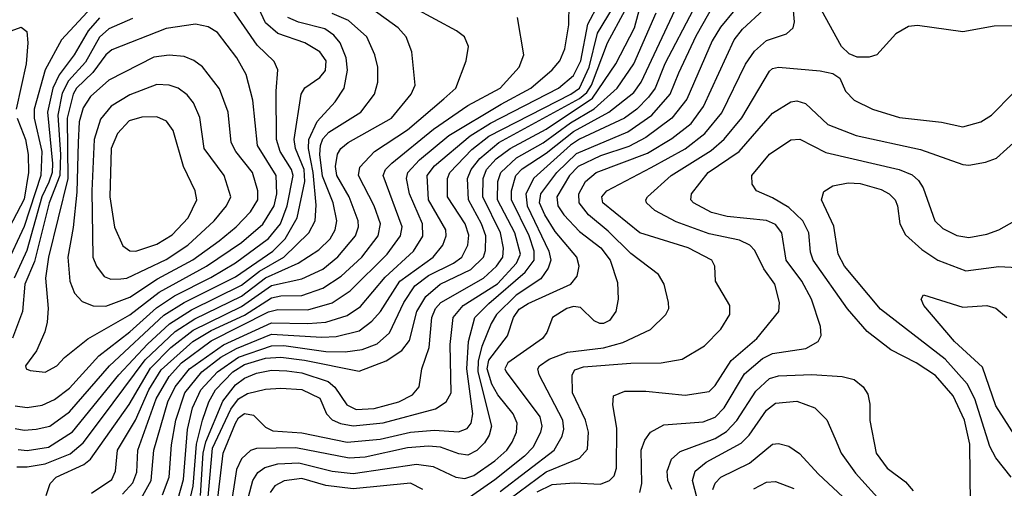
# Model space of a CAD drawing. Extents: x 997026 to 1115308, y 536381 to 619039.
# Tile 352 of 484: x 1032670 to 1035933, y 603359 to 604912. Entities that reach past the tile are written whole.
import ezdxf

# ---------------------------------------------------------------- set-up
doc = ezdxf.new("R2010")
doc.units = 0

msp = doc.modelspace()

# ---------------------------------------------------------------- linework, layer by layer
at = {"layer": '0CON20XD'}
for points in [[(1032695, 603626), (1032745, 603634), (1032785, 603652.7), (1032835, 603690.6), (1032932.6, 603797.4), (1033035, 603876.9), (1033122.9, 603957.1), (1033183.2, 603996.8), (1033303.2, 604056.8), (1033385, 604105.9), (1033495, 604186.6), (1033533.9, 604235), (1033556.7, 604295), (1033576.8, 604395), (1033571.2, 604415), (1033533.1, 604475), (1033521.1, 604515), (1033519.8, 604675), (1033525.8, 604745.8), (1033512.8, 604772.8), (1033457.5, 604827.5), (1033415, 604888), (1033325, 605018.5)], [(1032907.5, 603342.5), (1032975, 603387.6), (1032987.2, 603415), (1032994.4, 603485), (1033053.4, 603585), (1033097.9, 603685), (1033138.5, 603751.5), (1033243.3, 603845), (1033305, 603881.6), (1033415, 603932.6), (1033505, 603989.4), (1033535, 603996.5), (1033605, 603998), (1033675, 604022.3), (1033735, 604062.1), (1033803.6, 604125), (1033857.6, 604195), (1033866.2, 604235), (1033844.4, 604294.4), (1033792.5, 604395), (1033797.5, 604422.5), (1033845.4, 604474.6), (1033955, 604546.6), (1034075, 604650), (1034115.4, 604685), (1034149.2, 604775), (1034157.3, 604822.7), (1034144, 604855), (1034118, 604875), (1033908.7, 604988.7)], [(1032685, 603551.2), (1032725, 603554.1), (1032770.4, 603565), (1032835, 603611.9), (1032967.6, 603765), (1033148, 603932), (1033215.3, 603974.7), (1033385, 604059.6), (1033509.4, 604145), (1033550, 604185), (1033589.5, 604255), (1033614.6, 604375), (1033612.2, 604415), (1033584.4, 604485), (1033579.1, 604515), (1033602.4, 604665), (1033615, 604686.5), (1033665, 604720.4), (1033683, 604743), (1033685.6, 604775), (1033665, 604805.3), (1033615, 604835.2), (1033525, 604865.7), (1033485, 604900.9), (1033454.4, 604965)], [(1033072.6, 603325), (1033106, 603385), (1033114.9, 603485), (1033160.6, 603645), (1033185.2, 603694.8), (1033232.7, 603755), (1033345.5, 603834.5), (1033505, 603907.5), (1033625, 603904.5), (1033685, 603909.2), (1033755, 603931.6), (1033798.9, 603961.1), (1033881.3, 604058.7), (1033974.8, 604145), (1034005.7, 604194.3), (1034004.5, 604235), (1033962, 604335), (1033952, 604385), (1033956.7, 604405), (1033995, 604447.4), (1034091.8, 604528.2), (1034265, 604632), (1034363.3, 604685), (1034435, 604745.3), (1034460.5, 604775), (1034476.8, 604815), (1034489.4, 604895), (1034491.3, 604965)], [(1033143.3, 603336.7), (1033165.1, 603395), (1033173.2, 603503.2), (1033187.4, 603585), (1033217.2, 603675), (1033273.3, 603745), (1033336.4, 603793.6), (1033388, 603822), (1033505, 603869.5), (1033670.9, 603859.1), (1033718.5, 603861.5), (1033795, 603880.2), (1033837.5, 603912.5), (1033865.3, 603944.7), (1033929.4, 604045), (1034040.7, 604125), (1034072.6, 604165), (1034083.5, 604195), (1034082.5, 604215), (1034024.9, 604315), (1034020.2, 604395), (1034045, 604427.8), (1034162.8, 604527.2), (1034230.6, 604569.4), (1034455.7, 604685), (1034505, 604726.7), (1034529.7, 604775), (1034553.1, 604896.9), (1034588.7, 604965)], [(1033195.6, 603325), (1033212.4, 603387.6), (1033226.2, 603553.8), (1033243, 603625), (1033270.5, 603685), (1033325.4, 603745), (1033395, 603793.5), (1033505, 603831.2), (1033545, 603831.8), (1033685, 603812.1), (1033748.6, 603811.4), (1033805, 603819), (1033855, 603837.5), (1033895.6, 603874.4), (1033942.9, 603975), (1033979.8, 604030.2), (1034025, 604063.7), (1034107.7, 604105), (1034134.8, 604125), (1034154.8, 604165), (1034158.2, 604198.2), (1034146.7, 604235), (1034087.5, 604325), (1034088.1, 604385), (1034095.9, 604405), (1034168.5, 604481.5), (1034224.4, 604525.6), (1034496.5, 604665), (1034524.7, 604685), (1034557.5, 604755), (1034585, 604867.2), (1034637.3, 604955)], [(1033269.2, 603335), (1033278.1, 603475), (1033286.9, 603513.1), (1033342.8, 603647.2), (1033385, 603701.4), (1033415, 603723.8), (1033455, 603739.7), (1033505, 603750), (1033555, 603748.5), (1033605, 603741.4), (1033692.5, 603712.5), (1033714.2, 603694.2), (1033754.4, 603635), (1033785, 603619.9), (1033845, 603622.7), (1033926.2, 603645), (1033971.7, 603668.3), (1033993.9, 603695), (1034002.3, 603755), (1034026.7, 603825), (1034035.5, 603925), (1034047.9, 603955), (1034066, 603975), (1034206.9, 604055), (1034249.8, 604095), (1034270.6, 604125), (1034273.1, 604155), (1034262.9, 604205), (1034204.4, 604325), (1034205.4, 604385), (1034217.2, 604415), (1034249.3, 604450.7), (1034295, 604484.9), (1034415, 604548.9), (1034568.3, 604651.7), (1034645.2, 604765), (1034707.1, 604885), (1034731.6, 604975)], [(1033376.2, 603135), (1033442.3, 603385), (1033459.5, 603410.5), (1033482.9, 603427.1), (1033525, 603439.7), (1033595, 603443.4), (1033705, 603415.4), (1033775, 603407.6), (1033985, 603438.7), (1034040.5, 603430.5), (1034115, 603395.2), (1034145, 603391.5), (1034175, 603401.4), (1034245, 603449.2), (1034284.4, 603485), (1034301.8, 603511.8), (1034316.5, 603545), (1034318.1, 603575), (1034304.8, 603605), (1034255, 603668.4), (1034235, 603704.2), (1034219.6, 603755), (1034225, 603783.2), (1034286.4, 603863.6), (1034306.6, 603925), (1034325, 603952.3), (1034355, 603971.6), (1034496.2, 604035), (1034517.9, 604062.1), (1034523.5, 604095), (1034516.8, 604125), (1034445, 604209.6), (1034409.8, 604265), (1034393.1, 604305), (1034397, 604335), (1034450.4, 604405), (1034515, 604468.5), (1034685, 604540.6), (1034764.4, 604595), (1034825.8, 604665), (1034854.7, 604735.3), (1034912, 604858), (1034972.4, 604965)], [(1034295.7, 603324.3), (1034415, 603412.9), (1034525, 603458.1), (1034551.3, 603488.7), (1034554.7, 603545), (1034545.2, 603585), (1034501.7, 603675), (1034500.9, 603735), (1034509.2, 603750.8), (1034538.5, 603761.5), (1034695, 603773.7), (1034795.2, 603774.8), (1034865, 603786.9), (1034939.8, 603830.3), (1034993.6, 603886.4), (1035023.5, 603935), (1035023.5, 603965), (1034975.7, 604045), (1034973.1, 604095), (1034963.3, 604115), (1034885, 604155.2), (1034725, 604205.2), (1034602.5, 604305), (1034599.5, 604325), (1034615.4, 604345), (1034762.4, 604422.4), (1034875.7, 604484.3), (1034940.8, 604535), (1034996.7, 604603.3), (1035075.4, 604764.6), (1035105, 604807.2), (1035145, 604842.9), (1035210.8, 604865), (1035232.7, 604885), (1035237.3, 604905), (1035233.3, 604955)], [(1035995, 604891.5), (1035899.2, 604890.8), (1035795, 604871.8), (1035645, 604892.1), (1035615, 604889.6), (1035572.9, 604865), (1035510, 604795), (1035485, 604787.1), (1035445, 604787.8), (1035418.3, 604798.3), (1035392.9, 604822.9), (1035314.4, 604965)], [(1032907.5, 604952.5), (1032808.9, 604845), (1032754, 604746), (1032718.1, 604615), (1032718, 604585), (1032742.9, 604475), (1032740.5, 604395), (1032685, 604226.6), (1032624.4, 604095.6)], [(1032660.2, 603430.2), (1032695, 603429.3), (1032755, 603439.6), (1032837.5, 603472.5), (1032880.3, 603509.7), (1032944.5, 603594.5), (1033086, 603784), (1033185, 603877.9), (1033249.9, 603920.1), (1033404.6, 603995.4), (1033485, 604056.5), (1033592.4, 604105), (1033660.9, 604149.1), (1033698.5, 604185), (1033716, 604215), (1033720.5, 604245), (1033708.4, 604305), (1033673.2, 604393.2), (1033664.2, 604465), (1033666.5, 604495), (1033675, 604516.6), (1033695, 604538.6), (1033800.9, 604605), (1033845.9, 604665), (1033857.1, 604705), (1033856.5, 604755), (1033847.3, 604795), (1033820.7, 604855), (1033759.5, 604909.5), (1033705, 604932.8)], [(1032757.3, 603335), (1032770.8, 603375), (1032790.7, 603395), (1032882.5, 603437.5), (1032905, 603454.7), (1033033.1, 603636.9), (1033103, 603757), (1033170.7, 603825), (1033245, 603882.4), (1033405, 603960.8), (1033505, 604030.8), (1033605, 604052.6), (1033675, 604085.5), (1033724.7, 604125.3), (1033783.3, 604195), (1033793, 604225), (1033792, 604245), (1033762, 604325), (1033720.5, 604395), (1033716.6, 604425), (1033723.5, 604466.5), (1033734.2, 604485), (1033758.7, 604505), (1033901.6, 604585), (1033967.3, 604665), (1033981.1, 604695), (1033969.4, 604805), (1033950.9, 604855), (1033924.7, 604885), (1033837.4, 604947.4)], [(1033230, 603305), (1033244.5, 603365.5), (1033255.6, 603504.4), (1033275.9, 603584.1), (1033297, 603645), (1033318.8, 603685), (1033376.4, 603745), (1033415, 603769.5), (1033485, 603789.5), (1033535, 603793.7), (1033613.7, 603783.7), (1033795, 603746.5), (1033885, 603781), (1033936.8, 603815), (1033961.4, 603848.6), (1033986.2, 603945), (1034015.4, 603994.6), (1034063.8, 604035), (1034165, 604084.3), (1034207.2, 604125), (1034213.4, 604146.5), (1034214.2, 604195.8), (1034200.9, 604235), (1034157.6, 604315), (1034153.7, 604385), (1034166.2, 604415), (1034195, 604451.5), (1034257.9, 604505), (1034525, 604650.1), (1034549.4, 604670.6), (1034565.4, 604694.6), (1034617.8, 604835), (1034677, 604943)], [(1033292.5, 603305), (1033308.8, 603491.2), (1033369.7, 603620.4), (1033395, 603655.1), (1033425, 603672.8), (1033485, 603687.2), (1033535, 603690.9), (1033605, 603686.5), (1033665, 603657.5), (1033687.2, 603605), (1033705.5, 603585.5), (1033733.1, 603573.1), (1033775, 603565.7), (1033875, 603575.7), (1034048, 603622), (1034083.2, 603645), (1034100.2, 603675), (1034096.5, 603835), (1034106, 603925), (1034140, 603965), (1034253.2, 604036.8), (1034316.8, 604105), (1034329.7, 604135), (1034311.3, 604205), (1034253.7, 604315), (1034254.1, 604375), (1034264.6, 604405), (1034316.5, 604453.5), (1034405, 604504.1), (1034495, 604570.3), (1034573.5, 604616.5), (1034650.2, 604685), (1034704.9, 604765.1), (1034779.7, 604935)], [(1033321, 603279), (1033344.6, 603475), (1033385.3, 603575), (1033395, 603591.7), (1033415, 603606.5), (1033445, 603600.7), (1033485, 603561.7), (1033509.3, 603549.3), (1033605, 603542.4), (1033755, 603511.4), (1033865, 603521.2), (1033965.1, 603544.9), (1034045, 603551.4), (1034123.7, 603546.3), (1034153.2, 603556.8), (1034165.6, 603575), (1034171.2, 603605), (1034151.3, 603755), (1034157.8, 603845), (1034178.8, 603925), (1034225, 603971.7), (1034345.4, 604074.6), (1034375.1, 604115), (1034374.7, 604145), (1034358.7, 604195), (1034299.9, 604315), (1034299.6, 604345), (1034314, 604395), (1034335, 604417.2), (1034415, 604469.2), (1034505, 604541.6), (1034622.1, 604605), (1034705, 604670.2), (1034729, 604705), (1034841.8, 604945)], [(1034902.1, 604945), (1034807.4, 604765), (1034776.4, 604685), (1034754.2, 604655), (1034714.6, 604615.4), (1034674.1, 604585.9), (1034525, 604516.3), (1034495, 604495.9), (1034373.5, 604386.5), (1034346.9, 604335), (1034352.1, 604295), (1034423.4, 604145), (1034430.5, 604115), (1034421.3, 604088.7), (1034396.9, 604053.1), (1034315, 603998.6), (1034250, 603935), (1034232, 603905), (1034201.9, 603828.1), (1034188.8, 603781.2), (1034188, 603745), (1034233.7, 603565), (1034225.6, 603535), (1034210.3, 603509.7), (1034185, 603483.5), (1034155, 603468.4), (1034125, 603472.4), (1034065, 603494.9), (1034025, 603498.7), (1033955, 603492.8), (1033815, 603461.3), (1033761.4, 603458.6), (1033585, 603492.9), (1033455, 603490), (1033435, 603484.1), (1033405, 603456), (1033389, 603421), (1033367.5, 603285)], [(1035039.8, 604945), (1034992.8, 604887.2), (1034965, 604841.6), (1034881.3, 604648.7), (1034830.8, 604585), (1034745, 604521.8), (1034688.3, 604491.7), (1034595, 604460.5), (1034520.7, 604425), (1034492.1, 604395), (1034449.7, 604325), (1034452.8, 604295), (1034473.6, 604265), (1034525, 604210.2), (1034595.8, 604155.8), (1034627.2, 604115), (1034650.7, 604040.7), (1034653, 603985), (1034645.7, 603945), (1034624.6, 603915), (1034605, 603904.7), (1034592, 603905), (1034574.1, 603914.1), (1034528.1, 603958.1), (1034505, 603960.7), (1034483.1, 603955), (1034435.5, 603925), (1034417.3, 603875), (1034402.9, 603855), (1034287.9, 603775), (1034277.9, 603755), (1034281.8, 603745), (1034394, 603595), (1034400.4, 603565), (1034396, 603545), (1034371.1, 603495), (1034343, 603465), (1034245, 603386.5), (1034135, 603310)], [(1034262, 603348), (1034441.6, 603485), (1034468.2, 603531.8), (1034473.4, 603555), (1034470.2, 603585), (1034391.9, 603735), (1034387.5, 603755), (1034392.9, 603765), (1034425, 603786.8), (1034485, 603809.9), (1034604.5, 603824.5), (1034668.4, 603841.6), (1034760, 603885), (1034811.4, 603935), (1034820.6, 603955), (1034820, 603975), (1034805.3, 604035.3), (1034786.9, 604066.9), (1034695, 604136.7), (1034620.5, 604210.5), (1034554.8, 604265), (1034523.7, 604305), (1034522.6, 604335), (1034545.2, 604375), (1034579.8, 604405), (1034750.1, 604469.9), (1034831.6, 604518.4), (1034895, 604568), (1034935.8, 604624.2), (1035037.2, 604845), (1035065, 604880.5), (1035135.2, 604945)], [(1033044.1, 604915.9), (1032965, 604881.3), (1032935, 604854.4), (1032888.4, 604771.6), (1032831.3, 604708.7), (1032811.3, 604668.7), (1032796, 604595), (1032805.3, 604465.3), (1032803.6, 604395), (1032767.6, 604305), (1032719.4, 604110.6), (1032687.6, 604035), (1032679.9, 603945), (1032646.7, 603856.7)], [(1032935, 604917.8), (1032897.4, 604875), (1032850.3, 604795), (1032800.6, 604729.4), (1032780.3, 604685), (1032762.5, 604605), (1032779, 604435), (1032777.6, 604405), (1032766.6, 604373.4), (1032743.4, 604325), (1032693.3, 604146.7), (1032651.2, 604055)], [(1032755, 603743.9), (1032792.9, 603765), (1032818, 603792), (1032896.1, 603853.9), (1033035, 603934), (1033131.7, 604008.3), (1033289.6, 604095), (1033405, 604172.9), (1033476, 604234), (1033513.8, 604295), (1033522, 604335), (1033519.7, 604395), (1033458, 604495), (1033442.3, 604645), (1033420.1, 604730.1), (1033390, 604785), (1033325, 604869.2), (1033295, 604888), (1033252.5, 604897.5), (1033155, 604883.2), (1032975, 604812.5), (1032955, 604795.2), (1032912.9, 604737.1), (1032858.6, 604685), (1032846.9, 604665), (1032827.8, 604585), (1032829.4, 604385), (1032765.4, 604125), (1032755.9, 604055), (1032764.3, 603955), (1032761.1, 603908.9), (1032753.2, 603876.8), (1032725.5, 603814.5), (1032689.2, 603765), (1032692, 603755), (1032705, 603748.6), (1032755, 603743.9)], [(1032695, 603484), (1032765, 603494.8), (1032845, 603546.2), (1032998.6, 603735), (1033093.5, 603836.5), (1033166.2, 603903.8), (1033239.5, 603950.5), (1033405, 604031.6), (1033465, 604078.2), (1033545.8, 604125), (1033628.7, 604205), (1033649.5, 604245), (1033652.4, 604297.6), (1033642.3, 604405), (1033626.8, 604485), (1033628.7, 604515), (1033656.1, 604573.9), (1033715, 604639.7), (1033745.7, 604685), (1033755.9, 604745), (1033751.6, 604785), (1033732.2, 604835), (1033711, 604861), (1033681.5, 604881.5), (1033593.5, 604903.5), (1033558.8, 604918.8)], [(1033010.7, 603339.3), (1033045, 603376.8), (1033057.7, 603412.3), (1033061.9, 603485), (1033122.7, 603655), (1033165, 603728.9), (1033206.3, 603775), (1033305, 603847.7), (1033495, 603943.5), (1033525, 603951.7), (1033625, 603950.5), (1033705, 603973.2), (1033765, 604013.2), (1033888.1, 604135), (1033932.2, 604195), (1033937.7, 604225), (1033874.8, 604395), (1033882.3, 604415), (1033903.2, 604436.8), (1034041.3, 604548.7), (1034155, 604627.5), (1034262.6, 604685), (1034324.7, 604755), (1034340.4, 604795), (1034319.6, 604919.6)], [(1032495, 604821.8), (1032675, 604886.9), (1032693.2, 604873.2), (1032696.5, 604835), (1032691.9, 604765), (1032658.4, 604615)], [(1032955, 603962.5), (1033035, 603992.5), (1033127.2, 604052.8), (1033243.8, 604116.2), (1033331, 604179), (1033387.4, 604225), (1033434.8, 604275), (1033459.4, 604315), (1033459.6, 604345), (1033441.5, 604405), (1033386.2, 604475), (1033370.7, 604505), (1033361.4, 604605), (1033332.3, 604682.3), (1033275.6, 604755.6), (1033247.1, 604777.1), (1033215, 604790), (1033165, 604794.8), (1033115, 604788), (1032965, 604711.2), (1032905, 604656.8), (1032880.3, 604619.7), (1032866.9, 604573.1), (1032864.3, 604505), (1032859.8, 604340.2), (1032847.3, 604222.7), (1032829.3, 604125), (1032836.6, 604045), (1032851.8, 604005), (1032877.3, 603977.3), (1032913, 603963), (1032955, 603962.5)], [(1034385, 603346.5), (1034435, 603371.5), (1034506.9, 603376.9), (1034595, 603372.4), (1034625, 603384.2), (1034639.7, 603400.3), (1034647.3, 603425), (1034648.3, 603558.3), (1034635.4, 603635.4), (1034637.5, 603665), (1034675, 603680.3), (1034745, 603680.8), (1034875, 603666.8), (1034955, 603679.7), (1034975, 603698.9), (1035027.3, 603782.7), (1035112.5, 603855), (1035185.4, 603945), (1035188.4, 603975), (1035172.5, 604035), (1035136.1, 604086.1), (1035106.4, 604146.4), (1035089.6, 604165), (1035055, 604181.2), (1034955, 604202), (1034845, 604242.3), (1034775, 604279.7), (1034747.3, 604305), (1034744.5, 604315), (1034750, 604325), (1034828.9, 604395), (1034961.5, 604478.5), (1035005, 604516.1), (1035062.9, 604587.1), (1035155, 604740.9), (1035165, 604750), (1035185, 604754), (1035322.9, 604742.9), (1035365, 604733.6), (1035387.6, 604717.6), (1035407.1, 604675), (1035435, 604645.5), (1035496.2, 604615), (1035585, 604588), (1035725, 604572), (1035795, 604556.8), (1035855, 604573.8), (1035890.6, 604595), (1035962.2, 604667.8)], [(1032972.1, 604052.1), (1033005, 604053), (1033025, 604054.8), (1033155, 604117.4), (1033227.4, 604165), (1033314.3, 604245), (1033355.8, 604295), (1033369.5, 604325), (1033348.1, 604395), (1033281, 604485), (1033267.5, 604587.5), (1033246.2, 604636.2), (1033225, 604662.3), (1033195, 604684.7), (1033165, 604694.7), (1033125, 604697.4), (1033035, 604662.3), (1032973.1, 604625), (1032937.6, 604582.4), (1032916.4, 604515), (1032909.5, 604345), (1032912.5, 604125), (1032924.4, 604094.4), (1032950.3, 604060.3), (1032972.1, 604052.1)], [(1034724.7, 603345), (1034731.6, 603375), (1034729, 603485), (1034741.7, 603518.3), (1034760.8, 603545), (1034805, 603568.9), (1034935, 603578.7), (1034975, 603594), (1035005, 603625.3), (1035071.7, 603738.3), (1035131.2, 603788.8), (1035165, 603805.9), (1035275, 603821.6), (1035316.5, 603845), (1035325.4, 603865), (1035324, 603895), (1035294.3, 603985), (1035261.6, 604045), (1035210.2, 604115), (1035195.2, 604205), (1035175, 604232.6), (1035145, 604246.3), (1035015, 604259.8), (1034962.9, 604272.9), (1034902.9, 604305), (1034894.6, 604315), (1034896.8, 604335), (1034951.1, 604405), (1035053.8, 604475), (1035165, 604601.6), (1035225, 604639.2), (1035245, 604642.5), (1035274.3, 604634.3), (1035347.9, 604565), (1035442.4, 604527.6)], [(1032662.1, 604585), (1032674.2, 604555), (1032689.6, 604515), (1032698.1, 604465), (1032699.1, 604405), (1032685, 604316.8), (1032582.7, 604125)], [(1033055, 604144.3), (1033125, 604167.7), (1033175, 604198.3), (1033228.2, 604255), (1033256.9, 604315), (1033251.8, 604345), (1033212.9, 604425), (1033178.4, 604545), (1033156, 604576), (1033125, 604590.3), (1033075, 604588.6), (1033033.3, 604576.7), (1032994, 604535), (1032972.9, 604485), (1032968.3, 604325), (1032983.8, 604223.8), (1033012.1, 604162.1), (1033035, 604145.3), (1033055, 604144.3)], [(1035820.4, 603305), (1035818.7, 603505), (1035800.7, 603585), (1035763, 603665), (1035705, 603732.5), (1035641.2, 603775), (1035557.3, 603817.2), (1035478.8, 603878.8), (1035413.3, 603953.3), (1035299.3, 604115), (1035291, 604141), (1035285.2, 604205), (1035265.4, 604245.4), (1035219, 604289), (1035165, 604321.6), (1035111.2, 604345), (1035096.8, 604366.8), (1035096.7, 604395), (1035155, 604466.2), (1035225, 604513.8), (1035255, 604516.2), (1035341.9, 604471.9), (1035584.2, 604415), (1035627.7, 604397.7), (1035649, 604379), (1035664, 604354), (1035703.1, 604245), (1035729.6, 604219.6), (1035775, 604196.8), (1035815, 604190), (1035875, 604200.7), (1035915.2, 604214.8), (1035967.5, 604245)], [(1035442.4, 604527.6), (1035655, 604481.1), (1035795, 604432), (1035815, 604430), (1035870.5, 604439.5), (1035907.1, 604452.9), (1035975.5, 604515)], [(1035955.7, 603395), (1035905, 603460), (1035885, 603497.1), (1035834.8, 603655.2), (1035809.5, 603705), (1035736.8, 603786.8), (1035522.9, 603952.9), (1035403.8, 604095), (1035382.4, 604135), (1035367.8, 604227.8), (1035326.7, 604315), (1035335, 604341.9), (1035365, 604361.6), (1035415, 604371.1), (1035455, 604369), (1035525, 604349.4), (1035551.5, 604335), (1035571.6, 604315), (1035579.4, 604295), (1035586.5, 604235), (1035605, 604199.2), (1035659.8, 604149.8), (1035712.7, 604115), (1035805, 604079.3), (1035915, 604094.2), (1035975, 604090.9)], [(1035977.9, 603517.9), (1035905, 603632.5), (1035860.3, 603760.3), (1035768.2, 603845), (1035666.2, 603965), (1035657.5, 603985), (1035665, 604000), (1035795, 603958.5), (1035875, 603964.5), (1035905, 603955.5), (1035941.4, 603925)], [(1034831, 603355), (1034817.3, 603385), (1034815.7, 603415), (1034829.6, 603455), (1034859.2, 603480.8), (1034975, 603524.2), (1035012.7, 603547.3), (1035046.4, 603583.6), (1035109.4, 603680.6), (1035155, 603722.3), (1035185, 603731), (1035295, 603736.1), (1035395, 603728.9), (1035435, 603719.5), (1035465.6, 603695), (1035480.6, 603670.6), (1035487, 603637), (1035486.8, 603583.2), (1035508.4, 603475), (1035545, 603425.5), (1035605, 603379.6), (1035630.7, 603350.7)], [(1032655, 603632.2), (1032695, 603626)], [(1034930.5, 603265), (1034899.4, 603385), (1034908.1, 603415), (1034945.1, 603444.9), (1035061.4, 603508.6), (1035087.2, 603535), (1035145, 603617.5), (1035175, 603640.5), (1035245, 603647.4), (1035305.2, 603625.2), (1035345, 603585.6), (1035372.7, 603522.8), (1035392.2, 603475), (1035439.3, 603409.3), (1035534.1, 603305)], [(1032655, 603556.6), (1032685, 603551.2)], [(1032665, 603487), (1032695, 603484)], [(1034967.2, 603355), (1034975, 603375.4), (1034993.2, 603395), (1035088.3, 603441.7), (1035165, 603505.4), (1035185, 603507.1), (1035218.3, 603498.3), (1035254.3, 603474.3), (1035317.3, 603405), (1035414.8, 603314.8)], [(1034006.2, 603355), (1033965, 603376), (1033775, 603357.4), (1033685, 603367.6), (1033605, 603391.3), (1033546.1, 603383.9), (1033515, 603366.9), (1033499.6, 603345)], [(1035103, 603357), (1035145, 603378.9), (1035175, 603381.1), (1035235, 603358)]]:
    msp.add_lwpolyline(points, dxfattribs=at)

doc.saveas('drawing.dxf')
